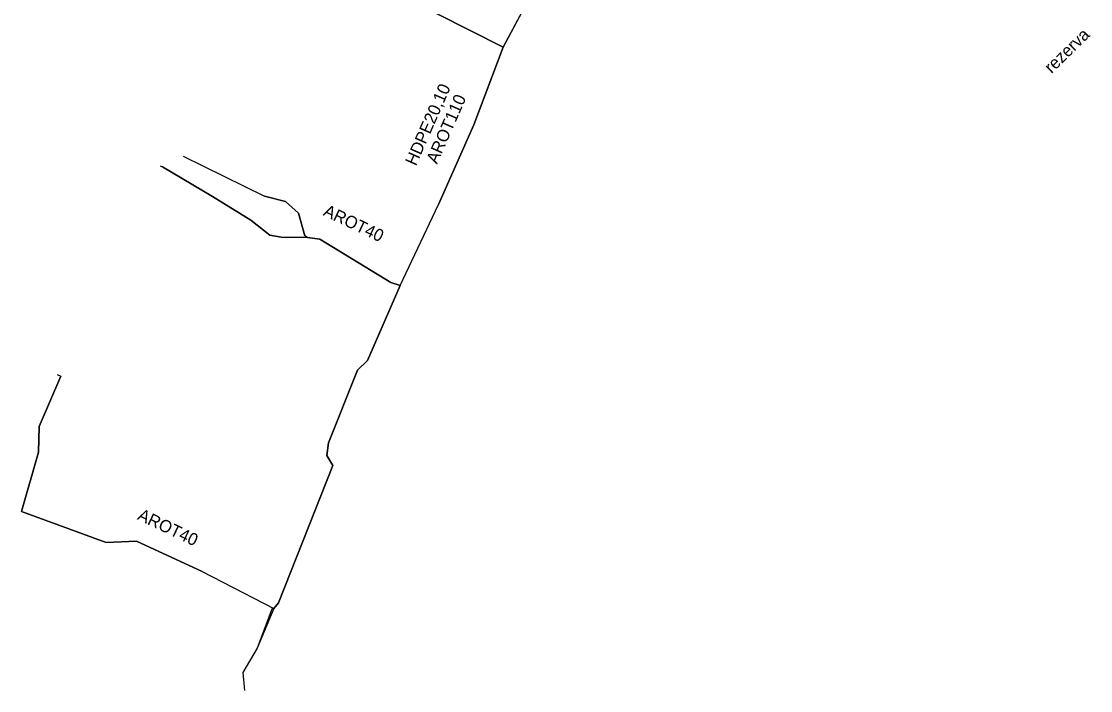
# Model space of a CAD drawing. Extents: x -651943 to -618711, y -1138561 to -1100552.
# Drawn here: x -640897.9 to -640832.6, y -1114949.2 to -1114908.3 of the extents above; entities that cross this region are included whole.
import ezdxf

# ---------------------------------------------------------------- set-up
doc = ezdxf.new("R2010")
doc.units = 0
for name, color, linetype in [('KT optika', 7, 'Continuous'), ('KT trasa', 7, 'Continuous'), ('KT zařízení', 7, 'Continuous')]:
    doc.layers.add(name, color=color, linetype=linetype)

msp = doc.modelspace()

# ---------------------------------------------------------------- linework, layer by layer
at = {"layer": 'KT optika'}
for p, q in [((-640874.51, -1114906.85), (-640868.49, -1114909.91)), ((-640870.28, -1114914.65), (-640872.43, -1114919.52)), ((-640888.037, -1114916.568), (-640883.06, -1114919.01)), ((-640889.3, -1114917.22), (-640886.25, -1114919.03)), ((-640883.06, -1114919.01), (-640881.79, -1114919.33)), ((-640886.25, -1114919.03), (-640883.91, -1114920.47)), ((-640881.79, -1114919.33), (-640881, -1114920.04)), ((-640874.77, -1114924.46), (-640872.43, -1114919.52)), ((-640881, -1114920.04), (-640880.6, -1114921.42)), ((-640883.91, -1114920.47), (-640882.74, -1114921.39)), ((-640882.74, -1114921.39), (-640882.04, -1114921.51)), ((-640882.04, -1114921.51), (-640880.45, -1114921.53)), ((-640880.45, -1114921.53), (-640879.68, -1114921.64)), ((-640879.68, -1114921.64), (-640875.36, -1114924.27)), ((-640874.77, -1114924.46), (-640876.77, -1114929.05)), ((-640875.36, -1114924.27), (-640874.77, -1114924.46)), ((-640876.77, -1114929.05), (-640877.39, -1114929.63)), ((-640896.83, -1114933.08), (-640895.51, -1114930)), ((-640877.39, -1114929.63), (-640879.15, -1114934.08)), ((-640896.87, -1114934.64), (-640896.83, -1114933.08)), ((-640897.92, -1114938.27), (-640896.87, -1114934.64)), ((-640879.15, -1114934.08), (-640879.27, -1114934.84)), ((-640879.27, -1114934.84), (-640878.89, -1114935.45)), ((-640878.89, -1114935.45), (-640882.22, -1114943.85)), ((-640892.74, -1114940.16), (-640897.92, -1114938.27)), ((-640890.88, -1114940.09), (-640892.74, -1114940.16)), ((-640886.87, -1114941.93), (-640890.88, -1114940.09)), ((-640886.87, -1114941.93), (-640882.49, -1114944.19)), ((-640882.49, -1114944.19), (-640883.52, -1114946.61)), ((-640882.49, -1114944.19), (-640883.52, -1114946.61)), ((-640882.22, -1114943.85), (-640882.49, -1114944.19)), ((-640883.52, -1114946.61), (-640884.39, -1114948.1)), ((-640884.39, -1114948.1), (-640884.28, -1114949.21))]:
    msp.add_line(p, q, dxfattribs=at)
msp.add_lwpolyline([(-640862.74, -1114898.83), (-640863.57, -1114900.68), (-640868.49, -1114909.91), (-640870.28, -1114914.65)], dxfattribs=at)
at = {"layer": 'KT trasa'}
for p, q in [((-640874.51, -1114906.85), (-640868.49, -1114909.91)), ((-640870.28, -1114914.65), (-640872.43, -1114919.52)), ((-640888.037, -1114916.568), (-640883.06, -1114919.01)), ((-640889.3, -1114917.22), (-640886.25, -1114919.03)), ((-640883.06, -1114919.01), (-640881.79, -1114919.33)), ((-640886.25, -1114919.03), (-640883.91, -1114920.47)), ((-640881.79, -1114919.33), (-640881, -1114920.04)), ((-640874.77, -1114924.46), (-640872.43, -1114919.52)), ((-640881, -1114920.04), (-640880.6, -1114921.42)), ((-640883.91, -1114920.47), (-640882.74, -1114921.39)), ((-640882.74, -1114921.39), (-640882.04, -1114921.51)), ((-640882.04, -1114921.51), (-640880.45, -1114921.53)), ((-640880.45, -1114921.53), (-640879.68, -1114921.64)), ((-640879.68, -1114921.64), (-640875.36, -1114924.27)), ((-640874.77, -1114924.46), (-640876.77, -1114929.05)), ((-640875.36, -1114924.27), (-640874.77, -1114924.46)), ((-640876.77, -1114929.05), (-640877.39, -1114929.63)), ((-640896.83, -1114933.08), (-640895.51, -1114930)), ((-640877.39, -1114929.63), (-640879.15, -1114934.08)), ((-640896.87, -1114934.64), (-640896.83, -1114933.08)), ((-640897.92, -1114938.27), (-640896.87, -1114934.64)), ((-640879.15, -1114934.08), (-640879.27, -1114934.84)), ((-640879.27, -1114934.84), (-640878.89, -1114935.45)), ((-640878.89, -1114935.45), (-640882.22, -1114943.85)), ((-640892.74, -1114940.16), (-640897.92, -1114938.27)), ((-640890.88, -1114940.09), (-640892.74, -1114940.16)), ((-640886.87, -1114941.93), (-640890.88, -1114940.09)), ((-640886.87, -1114941.93), (-640882.49, -1114944.19)), ((-640882.49, -1114944.19), (-640883.52, -1114946.61)), ((-640882.49, -1114944.19), (-640883.52, -1114946.61)), ((-640882.22, -1114943.85), (-640882.49, -1114944.19)), ((-640883.52, -1114946.61), (-640884.39, -1114948.1)), ((-640884.39, -1114948.1), (-640884.28, -1114949.21))]:
    msp.add_line(p, q, dxfattribs=at)
msp.add_lwpolyline([(-640862.74, -1114898.83), (-640863.57, -1114900.68), (-640868.49, -1114909.91), (-640870.28, -1114914.65)], dxfattribs=at)
at = {"layer": 'KT zařízení'}
for p, q in [((-640868.49, -1114909.91), (-640863.57, -1114900.68)), ((-640868.49, -1114909.91), (-640874.51, -1114906.85)), ((-640870.28, -1114914.65), (-640868.49, -1114909.91)), ((-640872.43, -1114919.52), (-640870.28, -1114914.65)), ((-640888.037, -1114916.568), (-640883.06, -1114919.01)), ((-640889.44, -1114917.15), (-640889.3, -1114917.22)), ((-640886.25, -1114919.03), (-640889.3, -1114917.22)), ((-640881.79, -1114919.33), (-640883.06, -1114919.01)), ((-640883.91, -1114920.47), (-640886.25, -1114919.03)), ((-640881, -1114920.04), (-640881.79, -1114919.33)), ((-640874.77, -1114924.46), (-640872.43, -1114919.52)), ((-640880.6, -1114921.42), (-640881, -1114920.04)), ((-640882.74, -1114921.39), (-640883.91, -1114920.47)), ((-640882.04, -1114921.51), (-640882.74, -1114921.39)), ((-640880.45, -1114921.53), (-640882.04, -1114921.51)), ((-640880.45, -1114921.53), (-640880.6, -1114921.42)), ((-640879.68, -1114921.64), (-640880.45, -1114921.53)), ((-640875.36, -1114924.27), (-640879.68, -1114921.64)), ((-640876.77, -1114929.05), (-640874.77, -1114924.46)), ((-640874.77, -1114924.46), (-640875.36, -1114924.27)), ((-640877.39, -1114929.63), (-640876.77, -1114929.05)), ((-640895.51, -1114930), (-640896.83, -1114933.08)), ((-640895.724, -1114929.894), (-640895.51, -1114930)), ((-640879.15, -1114934.08), (-640877.39, -1114929.63)), ((-640896.83, -1114933.08), (-640896.87, -1114934.64)), ((-640896.87, -1114934.64), (-640897.92, -1114938.27)), ((-640879.27, -1114934.84), (-640879.15, -1114934.08)), ((-640878.89, -1114935.45), (-640879.27, -1114934.84)), ((-640882.22, -1114943.85), (-640878.89, -1114935.45)), ((-640897.92, -1114938.27), (-640892.74, -1114940.16)), ((-640892.74, -1114940.16), (-640890.88, -1114940.09)), ((-640890.88, -1114940.09), (-640886.87, -1114941.93)), ((-640886.87, -1114941.93), (-640882.49, -1114944.19)), ((-640882.62, -1114944.23), (-640883.52, -1114946.61)), ((-640882.49, -1114944.19), (-640882.62, -1114944.23)), ((-640882.49, -1114944.19), (-640882.22, -1114943.85)), ((-640883.52, -1114946.61), (-640884.39, -1114948.1)), ((-640884.39, -1114948.1), (-640884.28, -1114949.21))]:
    msp.add_line(p, q, dxfattribs=at)

# ---------------------------------------------------------------- texts
for s, rotation, p in [('rezerva', 44.27016, (-640834.992, -1114911.548)), ('HDPE20,10', 66.17957, (-640873.818, -1114917.199)), ('AROT110', 66.17957, (-640872.528, -1114917.084)), ('AROT40', 334.69132, (-640879.538, -1114920.159)), ('AROT40', 334.69132, (-640890.882, -1114938.739))]:
    msp.add_text(s, height=0.75, rotation=rotation, dxfattribs=at).set_placement(p)

doc.saveas('drawing.dxf')
